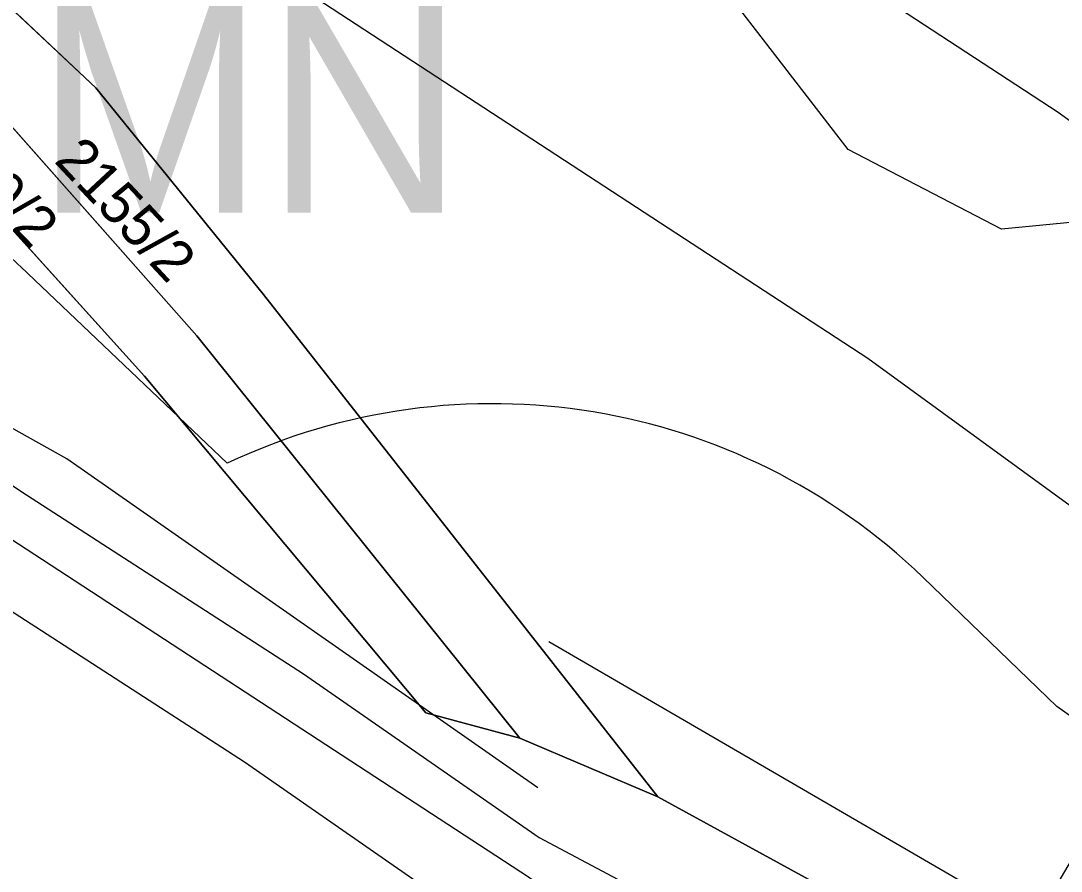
# Model space of a CAD drawing. Extents: x -706130 to -698555, y -971544 to -967260.
# Drawn here: x -705164 to -705113.6, y -969872 to -969830.9 of the extents above; entities that cross this region are included whole.
import ezdxf

# ---------------------------------------------------------------- set-up
doc = ezdxf.new("R2010")
doc.units = 0
for name, color, linetype in [('BPEJ I-II trida ochrany S', 7, 'Continuous'), ('Dráha_osa koleje S', 7, 'Continuous'), ('Hluková izofona', 7, 'Continuous'), ('KN_Hranice_parcel', 7, 'Continuous'), ('KN_Parcelni cisla', 7, 'Continuous'), ('KN_Polygon parcely', 7, 'Continuous'), ('KN_POZEMKY_14_OSTATNI PLOCHA', 7, 'Continuous'), ('KN_POZEMKY_2_ORNA PUDA', 7, 'Continuous'), ('KN_VYUZITI_14_ostatni plocha_dráha', 7, 'Continuous'), ('KN_VYUZITI_17_ostatni plocha_ostatni komunikace', 7, 'Continuous'), ('KN_VYUZITI_26_ostatni plocha_jina plocha', 7, 'Continuous'), ('Koridor pro optimalizaci dráhy_N', 7, 'Continuous'), ('Koridor pro optimalizaci dráhy_N_ŠRAFY', 7, 'Continuous'), ('OP lesa 30 m', 7, 'Continuous'), ('Plochy doprava drážní S', 7, 'Continuous'), ('Plochy smíšené nezastavěného území všeobecné S', 7, 'Continuous'), ('Plochy zemědělské všeobecné CELEK S', 7, 'Continuous'), ('Regulační bloky v krajině S', 7, 'Continuous'), ('Regulační bloky zastavěné S', 7, 'Continuous'), ('Regulační kódy v krajině S', 7, 'Continuous'), ('VPS dopravni infrastruktury_obrys N', 7, 'Continuous'), ('VPS dopravni infrastruktury_plochy N', 7, 'Continuous'), ('VÝŠKOPIS_vrstevnice doplňková', 7, 'Continuous'), ('VÝŠKOPIS_vrstevnice hlavní', 7, 'Continuous'), ('VÝŠKOPIS_vrstevnice zesílená', 7, 'Continuous'), ('Zábory hodnocené - koridory', 7, 'Continuous')]:
    doc.layers.add(name, color=color, linetype=linetype)

msp = doc.modelspace()

# ---------------------------------------------------------------- linework, layer by layer
at = {"layer": 'BPEJ I-II trida ochrany S'}
for p, q in [((-705194.61, -969801.92), (-705160.34, -969834.09)), ((-705160.34, -969834.09), (-705152.23, -969844.1)), ((-705152.23, -969844.1), (-705133.15, -969868.42)), ((-705133.15, -969868.42), (-705122.45, -969874.28))]:
    msp.add_line(p, q, dxfattribs=at)
at = {"layer": 'Dráha_osa koleje S'}
msp.add_lwpolyline([(-705276.753, -969787.827), (-705245.965, -969803.454), (-705217.775, -969821.09), (-705139.405, -969872.296), (-705127.993, -969880.662), (-705111.464, -969889.226), (-705092.238, -969897.856), (-705073.09, -969904.831), (-705048.269, -969910.636), (-705024.407, -969914.851), (-705002.406, -969916.44), (-704981.504, -969915.8), (-704957.557, -969913.748)], dxfattribs=at)
at = {"layer": 'Hluková izofona'}
msp.add_lwpolyline([(-704546.79, -969808.005), (-704962.749, -969869.028), (-704984.116, -969870.859), (-705001.471, -969871.39), (-705018.858, -969870.135), (-705039.224, -969866.537), (-705060.219, -969861.627), (-705075.301, -969856.133), (-705091.884, -969848.689), (-705104.198, -969842.309), (-705113.777, -969835.287), (-705193.532, -969783.176), (-705223.804, -969764.238), (-705257.952, -969746.905), (-705287.168, -969734.839), (-705311.178, -969727.855), (-705326.998, -969723.522), (-705345.437, -969719.992), (-705365.198, -969717.577), (-705383.051, -969716.853), (-705397.427, -969716.42), (-705415.253, -969716.65), (-705416.113, -969716.715)], dxfattribs=at)
at = {"layer": 'KN_Hranice_parcel'}
for p, q in [((-705139.82, -969865.58), (-705133.15, -969868.42)), ((-705133.15, -969868.42), (-705122.45, -969874.28))]:
    msp.add_line(p, q, dxfattribs=at)
for points in [[(-705196.78, -969805.33), (-705194.61, -969801.92), (-705160.34, -969834.09), (-705152.23, -969844.1), (-705133.15, -969868.42)], [(-705139.82, -969865.58), (-705155.46, -969846.1), (-705168.5, -969831.36), (-705196.78, -969805.33)], [(-705205.36, -969818.81), (-705201.73, -969820.99), (-705195.03, -969810.5), (-705178.04, -969825.82), (-705157.99, -969848.05), (-705144.38, -969864.36), (-705139.82, -969865.58)]]:
    msp.add_lwpolyline(points, dxfattribs=at)
at = {"layer": 'KN_Polygon parcely'}
for points in [[(-705285.82, -969774.02), (-705252.67, -969790.41), (-705205.36, -969818.81), (-705196.78, -969805.33), (-705194.61, -969801.92), (-705160.34, -969834.09), (-705152.23, -969844.1), (-705133.15, -969868.42), (-705122.45, -969874.28), (-705114.77, -969874.27), (-705096.75, -969843.55), (-705092.15, -969839.49), (-705071.87, -969825.93), (-705043.01, -969822.63), (-705023.8, -969827.51), (-704976.78, -969833.76), (-704960.66, -969850.4), (-704938.04, -969872.26)], [(-704947.27, -969900.33), (-704958.67, -969910.9), (-704964.58, -969911.85), (-704984.51, -969906.76), (-705016.23, -969904.59), (-705042.43, -969900.65), (-705074.75, -969892.18), (-705106.69, -969878.36), (-705112.95, -969878.3), (-705122.45, -969874.28), (-705133.15, -969868.42), (-705139.82, -969865.58), (-705144.38, -969864.36), (-705157.99, -969848.05), (-705178.04, -969825.82), (-705195.03, -969810.5), (-705201.73, -969820.99), (-705205.36, -969818.81), (-705252.67, -969790.41), (-705285.82, -969774.02)]]:
    msp.add_lwpolyline(points, dxfattribs=at)
for points in [[(-705133.15, -969868.42), (-705152.23, -969844.1), (-705160.34, -969834.09), (-705194.61, -969801.92), (-705196.78, -969805.33), (-705168.5, -969831.36), (-705155.46, -969846.1), (-705139.82, -969865.58)], [(-705155.46, -969846.1), (-705168.5, -969831.36), (-705196.78, -969805.33), (-705205.36, -969818.81), (-705201.73, -969820.99), (-705195.03, -969810.5), (-705178.04, -969825.82), (-705157.99, -969848.05), (-705144.38, -969864.36), (-705139.82, -969865.58)]]:
    msp.add_lwpolyline(points, close=True, dxfattribs=at)
at = {"layer": 'KN_POZEMKY_14_OSTATNI PLOCHA'}
for p, q in [((-705194.61, -969801.92), (-705160.34, -969834.09)), ((-705157.99, -969848.05), (-705178.04, -969825.82)), ((-705178.04, -969825.82), (-705157.99, -969848.05)), ((-705155.46, -969846.1), (-705168.5, -969831.36)), ((-705168.5, -969831.36), (-705155.46, -969846.1)), ((-705160.34, -969834.09), (-705152.23, -969844.1)), ((-705152.23, -969844.1), (-705133.15, -969868.42)), ((-705139.82, -969865.58), (-705155.46, -969846.1)), ((-705155.46, -969846.1), (-705139.82, -969865.58)), ((-705144.38, -969864.36), (-705157.99, -969848.05)), ((-705157.99, -969848.05), (-705144.38, -969864.36)), ((-705139.82, -969865.58), (-705144.38, -969864.36)), ((-705144.38, -969864.36), (-705139.82, -969865.58)), ((-705133.15, -969868.42), (-705139.82, -969865.58)), ((-705139.82, -969865.58), (-705133.15, -969868.42)), ((-705133.15, -969868.42), (-705122.45, -969874.28))]:
    msp.add_line(p, q, dxfattribs=at)
at = {"layer": 'KN_POZEMKY_2_ORNA PUDA'}
for p, q in [((-705160.34, -969834.09), (-705194.61, -969801.92)), ((-705152.23, -969844.1), (-705160.34, -969834.09)), ((-705133.15, -969868.42), (-705152.23, -969844.1)), ((-705122.45, -969874.28), (-705133.15, -969868.42))]:
    msp.add_line(p, q, dxfattribs=at)
at = {"layer": 'KN_VYUZITI_14_ostatni plocha_dráha'}
for p, q in [((-705178.04, -969825.82), (-705157.99, -969848.05)), ((-705157.99, -969848.05), (-705144.38, -969864.36)), ((-705144.38, -969864.36), (-705139.82, -969865.58)), ((-705139.82, -969865.58), (-705133.15, -969868.42)), ((-705133.15, -969868.42), (-705122.45, -969874.28))]:
    msp.add_line(p, q, dxfattribs=at)
at = {"layer": 'KN_VYUZITI_17_ostatni plocha_ostatni komunikace'}
for p, q in [((-705194.61, -969801.92), (-705160.34, -969834.09)), ((-705155.46, -969846.1), (-705168.5, -969831.36)), ((-705160.34, -969834.09), (-705152.23, -969844.1)), ((-705152.23, -969844.1), (-705133.15, -969868.42)), ((-705139.82, -969865.58), (-705155.46, -969846.1)), ((-705133.15, -969868.42), (-705139.82, -969865.58))]:
    msp.add_line(p, q, dxfattribs=at)
at = {"layer": 'KN_VYUZITI_26_ostatni plocha_jina plocha'}
for p, q in [((-705157.99, -969848.05), (-705178.04, -969825.82)), ((-705168.5, -969831.36), (-705155.46, -969846.1)), ((-705155.46, -969846.1), (-705139.82, -969865.58)), ((-705144.38, -969864.36), (-705157.99, -969848.05)), ((-705139.82, -969865.58), (-705144.38, -969864.36))]:
    msp.add_line(p, q, dxfattribs=at)
at = {"layer": 'Koridor pro optimalizaci dráhy_N'}
msp.add_lwpolyline([(-705263.175, -969761.076), (-705232.387, -969776.703), (-705230.054, -969778.021), (-705201.864, -969795.657), (-705122.996, -969847.182), (-705112.129, -969855.094), (-705098.411, -969862.202), (-705080.947, -969870.041), (-705064.509, -969876.028), (-705042.239, -969881.237), (-705020.707, -969885.04), (-705001.783, -969886.407), (-704984.28, -969887.233), (-704936.145, -969887.267)], dxfattribs=at)
at = {"layer": 'Koridor pro optimalizaci dráhy_N_ŠRAFY'}
msp.add_lwpolyline([(-705263.175, -969761.076), (-705232.387, -969776.703), (-705230.054, -969778.021), (-705201.864, -969795.657), (-705122.996, -969847.182), (-705112.129, -969855.094), (-705098.411, -969862.202), (-705080.947, -969870.041), (-705064.509, -969876.028), (-705042.239, -969881.237), (-705020.707, -969885.04), (-705001.783, -969886.407), (-704984.28, -969887.233), (-704936.145, -969887.267)], dxfattribs=at)
at = {"layer": 'OP lesa 30 m'}
msp.add_line((-705153.979, -969852.271), (-705163.97, -969842.756), dxfattribs=at)
msp.add_lwpolyline([(-705099.069, -969874.52), (-705113.841, -969864.056), (-705120.313, -969857.807)], dxfattribs=at)
for centre, start, end in [((-705184.66, -969864.48), 46.3967, 52.1144), ((-705141.15, -969879.39), 46.0063, 115.3177)]:
    msp.add_arc(centre, 30, start, end, dxfattribs=at)
at = {"layer": 'Plochy doprava drážní S'}
for p, q in [((-705157.99, -969848.05), (-705178.04, -969825.82)), ((-705144.38, -969864.36), (-705157.99, -969848.05)), ((-705139.82, -969865.58), (-705144.38, -969864.36)), ((-705133.15, -969868.42), (-705139.82, -969865.58)), ((-705122.45, -969874.28), (-705133.15, -969868.42))]:
    msp.add_line(p, q, dxfattribs=at)
at = {"layer": 'Plochy smíšené nezastavěného území všeobecné S'}
for p, q in [((-705133.15, -969868.42), (-705152.23, -969844.1)), ((-705144.38, -969864.36), (-705139.82, -969865.58)), ((-705139.82, -969865.58), (-705133.15, -969868.42))]:
    msp.add_line(p, q, dxfattribs=at)
for points in [[(-705152.23, -969844.1), (-705160.34, -969834.09), (-705194.61, -969801.92), (-705196.78, -969805.33)], [(-705178.04, -969825.82), (-705157.99, -969848.05), (-705144.38, -969864.36)]]:
    msp.add_lwpolyline(points, dxfattribs=at)
at = {"layer": 'Plochy zemědělské všeobecné CELEK S'}
for p, q in [((-705194.61, -969801.92), (-705160.34, -969834.09)), ((-705160.34, -969834.09), (-705152.23, -969844.1)), ((-705152.23, -969844.1), (-705133.15, -969868.42)), ((-705133.15, -969868.42), (-705122.45, -969874.28))]:
    msp.add_line(p, q, dxfattribs=at)
at = {"layer": 'Regulační bloky v krajině S'}
for p, q in [((-705194.61, -969801.92), (-705160.34, -969834.09)), ((-705160.34, -969834.09), (-705152.23, -969844.1)), ((-705133.15, -969868.42), (-705152.23, -969844.1)), ((-705152.23, -969844.1), (-705133.15, -969868.42)), ((-705144.38, -969864.36), (-705139.82, -969865.58)), ((-705139.82, -969865.58), (-705133.15, -969868.42)), ((-705133.15, -969868.42), (-705122.45, -969874.28))]:
    msp.add_line(p, q, dxfattribs=at)
for points in [[(-705152.23, -969844.1), (-705160.34, -969834.09), (-705194.61, -969801.92), (-705196.78, -969805.33)], [(-705178.04, -969825.82), (-705157.99, -969848.05), (-705144.38, -969864.36)]]:
    msp.add_lwpolyline(points, dxfattribs=at)
at = {"layer": 'Regulační bloky zastavěné S'}
for p, q in [((-705157.99, -969848.05), (-705178.04, -969825.82)), ((-705144.38, -969864.36), (-705157.99, -969848.05)), ((-705139.82, -969865.58), (-705144.38, -969864.36)), ((-705133.15, -969868.42), (-705139.82, -969865.58)), ((-705122.45, -969874.28), (-705133.15, -969868.42))]:
    msp.add_line(p, q, dxfattribs=at)
at = {"layer": 'VPS dopravni infrastruktury_obrys N'}
msp.add_lwpolyline([(-705263.175, -969761.076), (-705232.387, -969776.703), (-705230.054, -969778.021), (-705201.864, -969795.657), (-705122.996, -969847.182), (-705112.129, -969855.094), (-705098.411, -969862.202), (-705080.947, -969870.041), (-705064.509, -969876.028), (-705042.239, -969881.237), (-705020.707, -969885.04), (-705001.783, -969886.407), (-704984.28, -969887.233), (-704936.145, -969887.267)], dxfattribs=at)
at = {"layer": 'VPS dopravni infrastruktury_plochy N'}
msp.add_lwpolyline([(-705263.175, -969761.076), (-705232.387, -969776.703), (-705230.054, -969778.021), (-705201.864, -969795.657), (-705122.996, -969847.182), (-705112.129, -969855.094), (-705098.411, -969862.202), (-705080.947, -969870.041), (-705064.509, -969876.028), (-705042.239, -969881.237), (-705020.707, -969885.04), (-705001.783, -969886.407), (-704984.28, -969887.233), (-704936.145, -969887.267)], dxfattribs=at)
at = {"layer": 'VÝŠKOPIS_vrstevnice doplňková'}
for points in [[(-705579.148, -969786.528), (-705523.822, -969778.376), (-705502.479, -969774.346), (-705473.792, -969768.983), (-705451.301, -969765.065), (-705431.567, -969762.273), (-705405.763, -969759.799), (-705382.351, -969759.6), (-705361.732, -969761.569), (-705340.343, -969764.886), (-705324.649, -969768.579), (-705300.378, -969774.946), (-705265.744, -969789.842), (-705237.131, -969806.269), (-705210.02, -969823.952), (-705189.152, -969836.813), (-705163.963, -969853.618), (-705150.288, -969862.465), (-705138.884, -969870.394), (-705117.121, -969881.987)], [(-705578.399, -969791.61), (-705522.971, -969783.442), (-705501.531, -969779.394), (-705472.879, -969774.038), (-705450.5, -969770.139), (-705430.962, -969767.375), (-705405.496, -969764.933), (-705382.574, -969764.739), (-705362.37, -969766.668), (-705341.326, -969769.931), (-705325.889, -969773.564), (-705302.054, -969779.817), (-705268.045, -969794.444), (-705239.815, -969810.651), (-705212.771, -969828.29), (-705191.926, -969841.137), (-705166.783, -969857.911), (-705153.15, -969866.731), (-705141.567, -969874.785), (-705119.536, -969886.52)], [(-705138.428, -969860.904), (-705110.322, -969877.259)]]:
    msp.add_lwpolyline(points, dxfattribs=at)
at = {"layer": 'VÝŠKOPIS_vrstevnice hlavní'}
msp.add_lwpolyline([(-705138.951, -969867.985), (-705161.748, -969852.063), (-705190.873, -969835.752), (-705193.645, -969840.078), (-705263.169, -969808.116), (-705301.976, -969795.039), (-705322.964, -969789.096), (-705361.375, -969779.189), (-705385.135, -969775.623), (-705413.647, -969774.434), (-705442.531, -969778.022), (-705460.936, -969780.875), (-705485.864, -969781.806), (-705502.459, -969784.061), (-705517.652, -969787.526)], dxfattribs=at)
at = {"layer": 'VÝŠKOPIS_vrstevnice zesílená'}
msp.add_lwpolyline([(-704954.312, -969826.244), (-704964.727, -969833.948), (-704976.711, -969839.085), (-704988.696, -969840.511), (-705000.68, -969838.657), (-705006.672, -969836.659), (-705037.489, -969823.248), (-705049.473, -969820.537), (-705067.45, -969819.967), (-705073.442, -969821.251), (-705079.434, -969823.391), (-705091.419, -969829.954), (-705101.976, -969837.515), (-705107.683, -969840.084), (-705116.529, -969840.94), (-705123.947, -969837.087), (-705133.506, -969824.675), (-705140.925, -969811.121), (-705153.623, -969792.574), (-705157.617, -969785.012), (-705162.326, -969770.888), (-705163.324, -969758.333), (-705162.897, -969746.064)], dxfattribs=at)
at = {"layer": 'Zábory hodnocené - koridory'}
msp.add_lwpolyline([(-705263.175, -969761.076), (-705232.387, -969776.703), (-705230.054, -969778.021), (-705201.864, -969795.657), (-705122.996, -969847.182), (-705112.129, -969855.094), (-705098.411, -969862.202), (-705080.947, -969870.041), (-705064.509, -969876.028), (-705042.239, -969881.237), (-705020.707, -969885.04), (-705001.783, -969886.407), (-704984.28, -969887.233), (-704936.145, -969887.267)], dxfattribs=at)

# ---------------------------------------------------------------- texts
at = {"layer": 'KN_Parcelni cisla'}
for s, rotation, p in [('1460/2', 314, (-705169.121, -969836.08)), ('2155/2', 313, (-705162.401, -969837.659))]:
    msp.add_text(s, height=2, rotation=rotation, dxfattribs=at).set_placement(p)
at = {"layer": 'Regulační kódy v krajině S'}
msp.add_text('MN', height=10, dxfattribs=at).set_placement((-705163.297, -969840.134))

doc.saveas('drawing.dxf')
